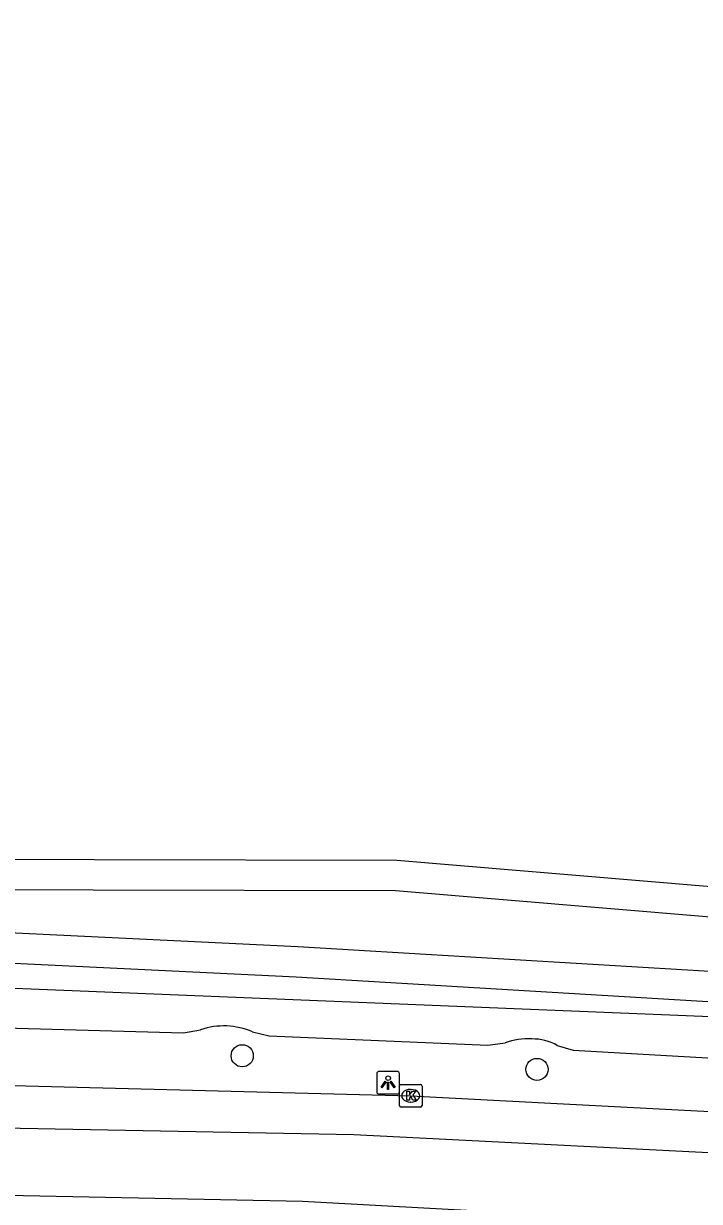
# Model space of a CAD drawing. Extents: x 161772 to 163123, y 383092 to 383917.
# Drawn here: x 162113.8 to 162143.7, y 383620.9 to 383672.9 of the extents above; entities that cross this region are included whole.
import ezdxf

# ---------------------------------------------------------------- set-up
doc = ezdxf.new("R2010")
doc.units = 0
for name, color, linetype in [('IMGEO_Boom', 7, 'Continuous'), ('IMGEO_Erf', 7, 'Continuous'), ('IMGEO_Groenvoorziening', 7, 'Continuous'), ('IMGEO_Kolk', 7, 'Continuous'), ('IMGEO_Lichtpunt', 7, 'Continuous'), ('IMGEO_Rijbaan_lokaal_gesloten', 7, 'Continuous'), ('IMGEO_Voetpad_open', 7, 'Continuous'), ('IMGEO_Waterloop', 7, 'Continuous')]:
    doc.layers.add(name, color=color, linetype=linetype)

msp = doc.modelspace()

# ---------------------------------------------------------------- linework, layer by layer
at = {"layer": 'IMGEO_Boom'}
for centre in [(162123.498, 383627.331), (162136.532, 383626.73)]:
    msp.add_circle(centre, 0.489, dxfattribs=at)
at = {"layer": 'IMGEO_Erf'}
msp.add_lwpolyline([(162184.936, 383665.798), (162184.511, 383631.429), (162130.34, 383635.966), (162103.584, 383636.026), (162103.033, 383636.068), (162098.697, 383636.397), (162098.282, 383636.429), (162085.976, 383637.643), (162080.448, 383713.029)], dxfattribs=at)
at = {"layer": 'IMGEO_Groenvoorziening'}
msp.add_lwpolyline([(162103.644, 383631.895), (162125.881, 383630.826), (162162.792, 383628.612), (162188.45, 383626.533)], dxfattribs=at)
at = {"layer": 'IMGEO_Kolk'}
for p, q in [((162130.45, 383625.139), (162130.45, 383625.991)), ((162130.525, 383626.065), (162131.377, 383626.065)), ((162130.938, 383625.845), (162130.963, 383625.845)), ((162131.451, 383625.991), (162131.451, 383625.139)), ((162130.961, 383625.285), (162130.936, 383625.285)), ((162131.377, 383625.065), (162130.525, 383625.065))]:
    msp.add_line(p, q, dxfattribs=at)
for points in [[(162130.45, 383625.139), (162130.45, 383625.991)], [(162130.525, 383626.065), (162131.377, 383626.065)], [(162130.771, 383625.765), (162130.894, 383625.765), (162130.894, 383625.614), (162131.024, 383625.765), (162131.188, 383625.765), (162131.042, 383625.614), (162131.195, 383625.365), (162131.043, 383625.365), (162130.958, 383625.529), (162130.894, 383625.462), (162130.894, 383625.365), (162130.771, 383625.365), (162130.771, 383625.765)], [(162131.451, 383625.991), (162131.451, 383625.139)], [(162131.377, 383625.065), (162130.525, 383625.065)]]:
    msp.add_lwpolyline(points, dxfattribs=at)
for centre, start, end in [((162130.527, 383625.989), 91.552, 178.448), ((162130.527, 383625.989), 91.552, 178.448), ((162131.375, 383625.989), 1.552, 88.448), ((162131.375, 383625.989), 1.552, 88.448), ((162130.527, 383625.141), 181.552, 268.448), ((162130.527, 383625.141), 181.552, 268.448), ((162131.375, 383625.141), 271.552, 358.448), ((162131.375, 383625.141), 271.552, 358.448)]:
    msp.add_arc(centre, 0.0765, start, end, dxfattribs=at)
for centre, major_axis, ratio, start_param, end_param in [((162130.937, 383625.565), (-0.387, 0.002), 0.722429, 4.712389, 7.853982), ((162130.962, 383625.565), (-0.39, 0.002), 0.717154, 1.570796, 4.712389)]:
    msp.add_ellipse(centre, major_axis=major_axis, ratio=ratio, start_param=start_param, end_param=end_param, dxfattribs=at)
at = {"layer": 'IMGEO_Lichtpunt'}
for p, q in [((162129.451, 383626.545), (162129.451, 383625.738)), ((162129.451, 383626.545), (162129.451, 383625.738)), ((162130.353, 383626.64), (162129.545, 383626.64)), ((162130.353, 383626.64), (162129.545, 383626.64)), ((162130.447, 383625.738), (162130.447, 383626.545)), ((162130.447, 383625.738), (162130.447, 383626.545)), ((162129.545, 383625.644), (162130.353, 383625.644)), ((162129.545, 383625.644), (162130.353, 383625.644))]:
    msp.add_line(p, q, dxfattribs=at)
for points in [[(162129.825, 383626.209), (162129.864, 383626.181), (162129.676, 383625.919), (162129.638, 383625.946), (162129.825, 383626.209)], [(162129.927, 383626.161), (162129.974, 383626.161), (162129.974, 383625.839), (162129.927, 383625.839), (162129.927, 383626.161)], [(162130.037, 383626.181), (162130.075, 383626.208), (162130.262, 383625.946), (162130.223, 383625.918), (162130.037, 383626.181)]]:
    msp.add_lwpolyline(points, dxfattribs=at)
msp.add_circle((162129.95, 383626.343), 0.0994, dxfattribs=at)
for centre, start, end in [((162129.545, 383626.545), 90, 180), ((162129.545, 383626.545), 90, 180), ((162130.353, 383626.545), 0, 90), ((162130.353, 383626.545), 0, 90), ((162129.545, 383625.738), 180, 270), ((162129.545, 383625.738), 180, 270), ((162130.353, 383625.738), 270, 0), ((162130.353, 383625.738), 270, 360)]:
    msp.add_arc(centre, 0.0946, start, end, dxfattribs=at)
at = {"layer": 'IMGEO_Rijbaan_lokaal_gesloten'}
for points in [[(162103.433, 383626.217), (162108.804, 383626.144), (162130.951, 383625.565), (162150.936, 383624.516), (162155.538, 383624.799), (162160.706, 383624.621)], [(162157.781, 383622.355), (162128.436, 383623.844), (162098.139, 383624.416), (162068.4, 383624.107), (162053.878, 383623.543), (161998.287, 383620.924), (161992.22, 383620.699), (161986.306, 383620.651), (161978.247, 383620.812)], [(161980.603, 383616.653), (161983.748, 383617.015), (161992.356, 383617.668), (161998.443, 383617.898), (162047.418, 383620.219), (162071.762, 383621.21), (162101.481, 383621.411), (162126.17, 383620.908), (162157.575, 383619.186)]]:
    msp.add_lwpolyline(points, dxfattribs=at)
at = {"layer": 'IMGEO_Voetpad_open'}
for points in [[(162188.5, 383626.178), (162188.464, 383625.825), (162145.302, 383629.008), (162106.542, 383630.591), (162103.526, 383630.636)], [(162103.454, 383627.42), (162103.479, 383628.84), (162120.908, 383628.353), (162121.658, 383628.484)], [(162123.959, 383628.392), (162124.689, 383628.208), (162134.353, 383627.796), (162135.119, 383627.906)], [(162137.43, 383627.788), (162138.136, 383627.585), (162147.942, 383627.022), (162149.203, 383627.181)]]:
    msp.add_lwpolyline(points, dxfattribs=at)
for centre, radius, start, end in [((162122.688, 383625.422), 3.23, 66.829, 108.5918), ((162136.147, 383624.936), 3.143, 87.2015, 109.0859), ((162136.365, 383625.962), 2.114, 59.7395, 91.7589)]:
    msp.add_arc(centre, radius, start, end, dxfattribs=at)
at = {"layer": 'IMGEO_Waterloop'}
for points in [[(162061.682, 383732.228), (162061.774, 383732.129), (162061.889, 383731.995), (162062.028, 383731.825), (162064.185, 383722.222), (162078.392, 383723.387), (162079.807, 383712.962), (162085.373, 383637.055), (162098.226, 383635.787), (162098.476, 383635.768), (162103.081, 383634.736), (162103.532, 383634.702), (162130.283, 383634.642), (162185.818, 383629.99), (162186.264, 383666.029)], [(162205.141, 383728.304), (162198.782, 383704.876), (162187.322, 383671.248), (162187.132, 383627.969), (162162.885, 383629.933), (162125.952, 383632.149), (162103.737, 383633.217), (162103.365, 383633.251), (162103.201, 383633.261), (162098.382, 383633.037), (162098.153, 383633.06), (162056.434, 383632.498)]]:
    msp.add_lwpolyline(points, dxfattribs=at)

doc.saveas('drawing.dxf')
